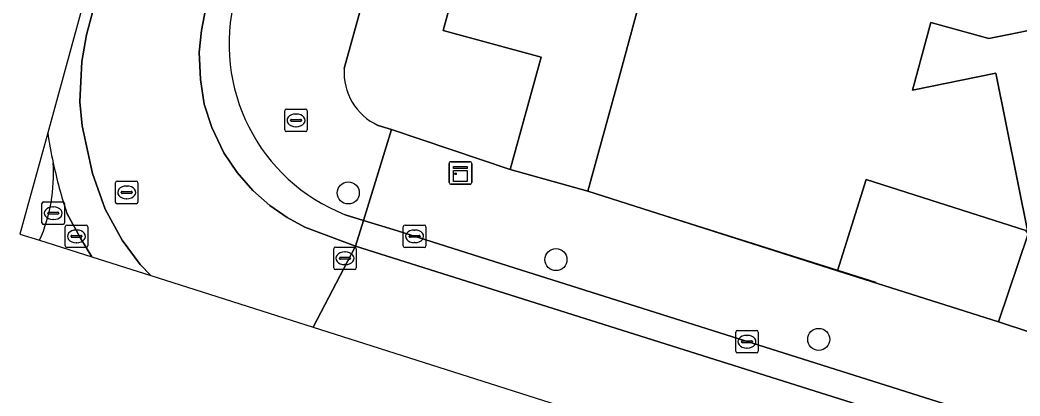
# Model space of a CAD drawing. Extents: x 158086 to 159499, y 382904 to 383981.
# Drawn here: x 158108.64 to 158153.07, y 383151.98 to 383168.66 of the extents above; entities that cross this region are included whole.
import ezdxf

# ---------------------------------------------------------------- set-up
doc = ezdxf.new("R2010")
doc.units = 0
for name, color, linetype in [('IMGEO_Boom', 7, 'Continuous'), ('IMGEO_Brandkraan', 7, 'Continuous'), ('IMGEO_Erf', 7, 'Continuous'), ('IMGEO_Kast', 7, 'Continuous'), ('IMGEO_Kolk', 7, 'Continuous'), ('IMGEO_Muur', 7, 'Continuous'), ('IMGEO_Pand', 7, 'Continuous'), ('IMGEO_Rijbaan_lokaal_gesloten', 7, 'Continuous'), ('IMGEO_Rijbaan_lokaal_open', 7, 'Continuous'), ('IMGEO_Rioolput', 7, 'Continuous'), ('IMGEO_Verkeerseiland_gesloten', 7, 'Continuous'), ('IMGEO_Voetpad_open', 7, 'Continuous')]:
    doc.layers.add(name, color=color, linetype=linetype)

msp = doc.modelspace()

# ---------------------------------------------------------------- linework, layer by layer
at = {"layer": 'IMGEO_Boom'}
for centre in [(158123.222, 383160.991), (158132.451, 383158.033), (158144.126, 383154.492)]:
    msp.add_circle(centre, 0.489, dxfattribs=at)
at = {"layer": 'IMGEO_Brandkraan'}
for p, q in [((158120.401, 383163.784), (158120.401, 383164.636)), ((158120.476, 383164.71), (158121.328, 383164.71)), ((158120.889, 383164.49), (158120.914, 383164.49)), ((158121.402, 383164.636), (158121.402, 383163.784)), ((158120.66, 383164.204), (158120.66, 383164.216)), ((158121.098, 383164.167), (158120.7, 383164.167)), ((158120.703, 383164.253), (158121.101, 383164.253)), ((158121.144, 383164.216), (158121.144, 383164.204)), ((158121.328, 383163.71), (158120.476, 383163.71)), ((158120.912, 383163.93), (158120.887, 383163.93))]:
    msp.add_line(p, q, dxfattribs=at)
for points in [[(158120.401, 383163.784), (158120.401, 383164.636)], [(158120.476, 383164.71), (158121.328, 383164.71)], [(158121.402, 383164.636), (158121.402, 383163.784)], [(158121.328, 383163.71), (158120.476, 383163.71)]]:
    msp.add_lwpolyline(points, dxfattribs=at)
for centre, radius, start, end in [((158120.478, 383164.634), 0.0765, 91.552, 178.448), ((158120.478, 383164.634), 0.0765, 91.552, 178.448), ((158121.326, 383164.634), 0.0765, 1.552, 88.448), ((158121.326, 383164.634), 0.0765, 1.552, 88.448), ((158120.7, 383164.213), 0.0403, 85.8775, 175.7526), ((158120.697, 383164.203), 0.0366, 178.938, 274.7102), ((158121.101, 383164.21), 0.043, 264.8664, 352.4533), ((158121.105, 383164.215), 0.0386, 1.7309, 96.639), ((158120.478, 383163.786), 0.0765, 181.552, 268.448), ((158120.478, 383163.786), 0.0765, 181.552, 268.448), ((158121.326, 383163.786), 0.0765, 271.552, 358.448), ((158121.326, 383163.786), 0.0765, 271.552, 358.448)]:
    msp.add_arc(centre, radius, start, end, dxfattribs=at)
for centre, major_axis, ratio, start_param, end_param in [((158120.888, 383164.21), (-0.387, 0.002), 0.722429, 4.712389, 7.853982), ((158120.913, 383164.21), (-0.39, 0.002), 0.717154, 1.570796, 4.712389)]:
    msp.add_ellipse(centre, major_axis=major_axis, ratio=ratio, start_param=start_param, end_param=end_param, dxfattribs=at)
at = {"layer": 'IMGEO_Erf'}
for points in [[(158145.614, 383203.826), (158143.901, 383197.567), (158146.795, 383196.776), (158146.115, 383194.289), (158144.532, 383188.501), (158141.69, 383189.278), (158141.663, 383189.18), (158140.426, 383189.519), (158139.557, 383186.348), (158140.763, 383186.017), (158140.066, 383183.473), (158142.994, 383182.671), (158141.406, 383176.886), (158138.441, 383177.7), (158137.559, 383174.463), (158136.856, 383171.899), (158136.823, 383171.777), (158136.657, 383171.255), (158135.955, 383168.694), (158135.236, 383166.071), (158133.867, 383161.076), (158144.952, 383157.529), (158146.228, 383161.583), (158153.322, 383159.318)], [(158124.547, 383163.99), (158125.14, 383163.802), (158130.42, 383162.036), (158131.785, 383167.017), (158127.445, 383168.206), (158129.043, 383174.04), (158130.633, 383179.84), (158132.217, 383185.624), (158133.81, 383191.437), (158135.396, 383197.227), (158136.998, 383203.073)], [(158131.469, 383196.918), (158123.046, 383166.519)], [(158153.431, 383159.174), (158151.988, 383166.3), (158148.286, 383165.55), (158149.109, 383168.552), (158151.676, 383167.838), (158154.632, 383168.437)]]:
    msp.add_lwpolyline(points, dxfattribs=at)
msp.add_arc((158125.604, 383166.327), 2.565, 175.7064, 245.6731, dxfattribs=at)
at = {"layer": 'IMGEO_Kast'}
for p, q in [((158127.706, 383161.451), (158127.706, 383162.292)), ((158127.706, 383162.292), (158127.706, 383161.451)), ((158127.781, 383162.376), (158128.622, 383162.376)), ((158128.622, 383162.376), (158127.781, 383162.376)), ((158128.706, 383162.301), (158128.706, 383161.46)), ((158128.706, 383161.46), (158128.706, 383162.301)), ((158128.631, 383161.376), (158127.79, 383161.376)), ((158127.79, 383161.376), (158128.631, 383161.376))]:
    msp.add_line(p, q, dxfattribs=at)
for points in [[(158127.901, 383162.166), (158128.501, 383162.166), (158128.501, 383162.081), (158127.901, 383162.081), (158127.901, 383162.166)], [(158127.901, 383161.991), (158128.501, 383161.991), (158128.501, 383161.502), (158127.901, 383161.502), (158127.901, 383161.991)]]:
    msp.add_lwpolyline(points, dxfattribs=at)
msp.add_circle((158127.985, 383161.84), 0.0377, dxfattribs=at)
for centre, start, end in [((158127.784, 383162.298), 92.4484, 184.2845), ((158127.784, 383162.298), 92.4484, 184.2845), ((158128.628, 383162.298), 2.4484, 94.2845), ((158128.628, 383162.298), 2.4484, 94.2845), ((158127.784, 383161.454), 182.4484, 274.2845), ((158127.784, 383161.454), 182.4484, 274.2845), ((158128.628, 383161.454), 272.4484, 4.2845), ((158128.628, 383161.454), 272.4484, 4.2845)]:
    msp.add_arc(centre, 0.0779, start, end, dxfattribs=at)
at = {"layer": 'IMGEO_Kolk'}
for p, q in [((158109.614, 383159.664), (158109.614, 383160.516)), ((158109.689, 383160.59), (158110.541, 383160.59)), ((158110.615, 383160.516), (158110.615, 383159.664)), ((158109.873, 383160.084), (158109.873, 383160.096)), ((158110.311, 383160.047), (158109.913, 383160.047)), ((158109.916, 383160.133), (158110.314, 383160.133)), ((158110.102, 383160.37), (158110.127, 383160.37)), ((158110.357, 383160.096), (158110.357, 383160.084)), ((158110.541, 383159.59), (158109.689, 383159.59)), ((158110.125, 383159.81), (158110.1, 383159.81)), ((158125.743, 383159.565), (158126.595, 383159.565)), ((158125.668, 383158.639), (158125.668, 383159.491)), ((158125.927, 383159.059), (158125.927, 383159.071)), ((158125.97, 383159.108), (158126.368, 383159.108)), ((158126.156, 383159.345), (158126.181, 383159.345)), ((158126.411, 383159.071), (158126.411, 383159.059)), ((158126.669, 383159.491), (158126.669, 383158.639)), ((158126.365, 383159.022), (158125.967, 383159.022)), ((158126.179, 383158.785), (158126.154, 383158.785)), ((158126.595, 383158.565), (158125.743, 383158.565)), ((158140.435, 383153.962), (158140.435, 383154.814)), ((158140.51, 383154.888), (158141.362, 383154.888)), ((158140.923, 383154.668), (158140.948, 383154.668)), ((158141.436, 383154.814), (158141.436, 383153.962)), ((158140.694, 383154.382), (158140.694, 383154.394)), ((158141.132, 383154.345), (158140.734, 383154.345)), ((158140.737, 383154.431), (158141.135, 383154.431)), ((158141.178, 383154.394), (158141.178, 383154.382)), ((158141.362, 383153.888), (158140.51, 383153.888)), ((158140.946, 383154.108), (158140.921, 383154.108))]:
    msp.add_line(p, q, dxfattribs=at)
for points in [[(158109.614, 383159.664), (158109.614, 383160.516)], [(158109.689, 383160.59), (158110.541, 383160.59)], [(158110.615, 383160.516), (158110.615, 383159.664)], [(158110.541, 383159.59), (158109.689, 383159.59)], [(158125.743, 383159.565), (158126.595, 383159.565)], [(158125.668, 383158.639), (158125.668, 383159.491)], [(158126.669, 383159.491), (158126.669, 383158.639)], [(158126.595, 383158.565), (158125.743, 383158.565)], [(158140.435, 383153.962), (158140.435, 383154.814)], [(158140.51, 383154.888), (158141.362, 383154.888)], [(158141.436, 383154.814), (158141.436, 383153.962)], [(158141.362, 383153.888), (158140.51, 383153.888)]]:
    msp.add_lwpolyline(points, dxfattribs=at)
for centre, radius, start, end in [((158109.691, 383160.514), 0.0765, 91.552, 178.448), ((158109.691, 383160.514), 0.0765, 91.552, 178.448), ((158110.539, 383160.514), 0.0765, 1.552, 88.448), ((158110.539, 383160.514), 0.0765, 1.552, 88.448), ((158109.913, 383160.093), 0.0403, 85.8775, 175.7526), ((158109.91, 383160.083), 0.0366, 178.938, 274.7102), ((158110.314, 383160.09), 0.043, 264.8664, 352.4533), ((158110.318, 383160.095), 0.0386, 1.7309, 96.639), ((158109.691, 383159.666), 0.0765, 181.552, 268.448), ((158109.691, 383159.666), 0.0765, 181.552, 268.448), ((158110.539, 383159.666), 0.0765, 271.552, 358.448), ((158110.539, 383159.666), 0.0765, 271.552, 358.448), ((158125.745, 383159.489), 0.0765, 91.552, 178.448), ((158125.745, 383159.489), 0.0765, 91.552, 178.448), ((158126.593, 383159.489), 0.0765, 1.552, 88.448), ((158126.593, 383159.489), 0.0765, 1.552, 88.448), ((158125.967, 383159.068), 0.0403, 85.8775, 175.7526), ((158126.372, 383159.07), 0.0386, 1.7309, 96.639), ((158125.745, 383158.641), 0.0765, 181.552, 268.448), ((158125.745, 383158.641), 0.0765, 181.552, 268.448), ((158125.964, 383159.058), 0.0366, 178.938, 274.7102), ((158126.368, 383159.065), 0.043, 264.8664, 352.4533), ((158126.593, 383158.641), 0.0765, 271.552, 358.448), ((158126.593, 383158.641), 0.0765, 271.552, 358.448), ((158140.512, 383154.812), 0.0765, 91.552, 178.448), ((158140.512, 383154.812), 0.0765, 91.552, 178.448), ((158141.36, 383154.812), 0.0765, 1.552, 88.448), ((158141.36, 383154.812), 0.0765, 1.552, 88.448), ((158140.734, 383154.391), 0.0403, 85.8775, 175.7526), ((158140.731, 383154.381), 0.0366, 178.938, 274.7102), ((158141.135, 383154.388), 0.043, 264.8664, 352.4533), ((158141.139, 383154.393), 0.0386, 1.7309, 96.639), ((158140.512, 383153.964), 0.0765, 181.552, 268.448), ((158140.512, 383153.964), 0.0765, 181.552, 268.448), ((158141.36, 383153.964), 0.0765, 271.552, 358.448), ((158141.36, 383153.964), 0.0765, 271.552, 358.448)]:
    msp.add_arc(centre, radius, start, end, dxfattribs=at)
for centre, major_axis, ratio, start_param, end_param in [((158110.101, 383160.09), (-0.387, 0.002), 0.722429, 4.712389, 7.853982), ((158110.126, 383160.09), (-0.39, 0.002), 0.717154, 1.570796, 4.712389), ((158126.155, 383159.065), (-0.387, 0.002), 0.722429, 4.712389, 7.853982), ((158126.18, 383159.065), (-0.39, 0.002), 0.717154, 1.570796, 4.712389), ((158140.922, 383154.388), (-0.387, 0.002), 0.722429, 4.712389, 7.853982), ((158140.947, 383154.388), (-0.39, 0.002), 0.717154, 1.570796, 4.712389)]:
    msp.add_ellipse(centre, major_axis=major_axis, ratio=ratio, start_param=start_param, end_param=end_param, dxfattribs=at)
at = {"layer": 'IMGEO_Muur'}
msp.add_lwpolyline([(158133.867, 383161.076), (158146.662, 383157.032)], dxfattribs=at)
at = {"layer": 'IMGEO_Pand'}
for points in [[(158136.856, 383171.899), (158129.043, 383174.04), (158127.445, 383168.206), (158131.785, 383167.017), (158130.42, 383162.036), (158133.867, 383161.076), (158135.236, 383166.071), (158135.955, 383168.694), (158136.657, 383171.255), (158136.823, 383171.777)], [(158155.393, 383164.68), (158155.39, 383164.69), (158154.632, 383168.437), (158151.676, 383167.838), (158149.109, 383168.552), (158148.286, 383165.55), (158151.988, 383166.3), (158153.431, 383159.174), (158156.388, 383159.773)], [(158153.431, 383159.174), (158153.322, 383159.318), (158146.228, 383161.583), (158144.952, 383157.529), (158152.109, 383155.276)]]:
    msp.add_lwpolyline(points, close=True, dxfattribs=at)
at = {"layer": 'IMGEO_Rijbaan_lokaal_gesloten'}
for points in [[(158124.452, 383206.638), (158124.819, 383209.324), (158122.442, 383209.544), (158119.498, 383198.799), (158118.896, 383195.213), (158111.593, 383168.013), (158111.383, 383166.817), (158111.299, 383165.033), (158111.404, 383163.963), (158111.855, 383161.854), (158112.421, 383160.267), (158113.174, 383158.889), (158113.975, 383157.813), (158114.447, 383157.32), (158121.663, 383155.026)], [(158121.663, 383155.026), (158123.545, 383158.624), (158121.299, 383159.472), (158120.511, 383159.893), (158119.732, 383160.433), (158118.989, 383161.105), (158118.281, 383161.896), (158117.694, 383162.772), (158117.166, 383163.887), (158116.819, 383164.93), (158116.651, 383166.022), (158116.603, 383167.245), (158116.699, 383168.192), (158117.038, 383169.988), (158122.934, 383191.435), (158125.143, 383197.468), (158128.824, 383204.89), (158128.837, 383205.106), (158130.117, 383208.788), (158126.371, 383208.986), (158125.437, 383206.357)], [(158128.824, 383204.89), (158125.143, 383197.468), (158122.934, 383191.435), (158117.038, 383169.988), (158116.699, 383168.192), (158116.603, 383167.245), (158116.651, 383166.022), (158116.819, 383164.93), (158117.166, 383163.887), (158117.694, 383162.772), (158118.281, 383161.896), (158118.989, 383161.105), (158119.732, 383160.433), (158120.511, 383159.893), (158121.299, 383159.472), (158123.545, 383158.624), (158123.906, 383159.769), (158123.083, 383160.025)], [(158114.447, 383157.32), (158113.975, 383157.813), (158113.174, 383158.889), (158112.421, 383160.267), (158111.855, 383161.854), (158111.404, 383163.963), (158111.299, 383165.033), (158111.383, 383166.817), (158111.593, 383168.013), (158118.896, 383195.213), (158119.498, 383198.799), (158109.869, 383163.66)], [(158109.51, 383158.89), (158111.824, 383158.154), (158111.319, 383158.98), (158110.714, 383160.098)], [(158110.714, 383160.098), (158111.319, 383158.98), (158111.824, 383158.154), (158114.447, 383157.32)]]:
    msp.add_lwpolyline(points, dxfattribs=at)
for points in [[(158245.445, 383121.671), (158233.202, 383125.294), (158203.27, 383134.722), (158130.311, 383157.752), (158125.403, 383159.303), (158123.906, 383159.769), (158123.545, 383158.624), (158235.952, 383123.218), (158274.356, 383112.076), (158294.047, 383106.593), (158294.412, 383107.708), (158283.564, 383110.711)], [(158288.733, 383102.802), (158294.047, 383106.593), (158274.356, 383112.076), (158235.952, 383123.218), (158123.545, 383158.624), (158121.663, 383155.026), (158260.215, 383110.973), (158260.224, 383110.97), (158283.059, 383104.373), (158288.728, 383102.803)]]:
    msp.add_lwpolyline(points, close=True, dxfattribs=at)
for centre, radius, start, end in [((158126.058, 383167.594), 8.132, 165.2065, 248.5444), ((158131.458, 383166.91), 21.832, 188.561, 192.124), ((158102.757, 383161.845), 7.372, 336.3681, 3.7352), ((158131.497, 383166.901), 21.868, 192.0794, 198.1259), ((158131.497, 383166.901), 21.868, 192.0794, 198.1259)]:
    msp.add_arc(centre, radius, start, end, dxfattribs=at)
at = {"layer": 'IMGEO_Rijbaan_lokaal_open'}
msp.add_lwpolyline([(158153.431, 383159.174), (158152.109, 383155.276), (158154.938, 383154.337)], dxfattribs=at)
at = {"layer": 'IMGEO_Rioolput'}
for p, q in [((158112.879, 383160.588), (158112.879, 383161.44)), ((158112.954, 383161.514), (158113.806, 383161.514)), ((158113.367, 383161.294), (158113.392, 383161.294)), ((158113.88, 383161.44), (158113.88, 383160.588)), ((158113.138, 383161.008), (158113.138, 383161.02)), ((158113.576, 383160.971), (158113.178, 383160.971)), ((158113.181, 383161.057), (158113.579, 383161.057)), ((158113.622, 383161.02), (158113.622, 383161.008)), ((158113.806, 383160.514), (158112.954, 383160.514)), ((158113.39, 383160.734), (158113.365, 383160.734)), ((158110.72, 383159.562), (158111.572, 383159.562)), ((158110.645, 383158.636), (158110.645, 383159.488)), ((158110.904, 383159.056), (158110.904, 383159.068)), ((158110.947, 383159.105), (158111.345, 383159.105)), ((158111.133, 383159.342), (158111.158, 383159.342)), ((158111.388, 383159.068), (158111.388, 383159.056)), ((158111.646, 383159.488), (158111.646, 383158.636)), ((158111.342, 383159.019), (158110.944, 383159.019)), ((158111.156, 383158.782), (158111.131, 383158.782)), ((158111.572, 383158.562), (158110.72, 383158.562)), ((158122.575, 383157.664), (158122.575, 383158.516)), ((158122.65, 383158.59), (158123.502, 383158.59)), ((158123.063, 383158.37), (158123.088, 383158.37)), ((158123.576, 383158.516), (158123.576, 383157.664)), ((158122.834, 383158.084), (158122.834, 383158.096)), ((158123.272, 383158.047), (158122.874, 383158.047)), ((158122.877, 383158.133), (158123.275, 383158.133)), ((158123.086, 383157.81), (158123.061, 383157.81)), ((158123.318, 383158.096), (158123.318, 383158.084)), ((158123.502, 383157.59), (158122.65, 383157.59))]:
    msp.add_line(p, q, dxfattribs=at)
for points in [[(158112.879, 383160.588), (158112.879, 383161.44)], [(158112.954, 383161.514), (158113.806, 383161.514)], [(158113.88, 383161.44), (158113.88, 383160.588)], [(158113.806, 383160.514), (158112.954, 383160.514)], [(158110.72, 383159.562), (158111.572, 383159.562)], [(158110.645, 383158.636), (158110.645, 383159.488)], [(158111.646, 383159.488), (158111.646, 383158.636)], [(158111.572, 383158.562), (158110.72, 383158.562)], [(158122.575, 383157.664), (158122.575, 383158.516)], [(158122.65, 383158.59), (158123.502, 383158.59)], [(158123.576, 383158.516), (158123.576, 383157.664)], [(158123.502, 383157.59), (158122.65, 383157.59)]]:
    msp.add_lwpolyline(points, dxfattribs=at)
for centre, radius, start, end in [((158112.956, 383161.438), 0.0765, 91.552, 178.448), ((158112.956, 383161.438), 0.0765, 91.552, 178.448), ((158113.804, 383161.438), 0.0765, 1.552, 88.448), ((158113.804, 383161.438), 0.0765, 1.552, 88.448), ((158113.178, 383161.017), 0.0403, 85.8775, 175.7526), ((158113.175, 383161.007), 0.0366, 178.938, 274.7102), ((158113.579, 383161.014), 0.043, 264.8664, 352.4533), ((158113.583, 383161.019), 0.0386, 1.7309, 96.639), ((158112.956, 383160.59), 0.0765, 181.552, 268.448), ((158112.956, 383160.59), 0.0765, 181.552, 268.448), ((158113.804, 383160.59), 0.0765, 271.552, 358.448), ((158113.804, 383160.59), 0.0765, 271.552, 358.448), ((158110.722, 383159.486), 0.0765, 91.552, 178.448), ((158110.722, 383159.486), 0.0765, 91.552, 178.448), ((158111.57, 383159.486), 0.0765, 1.552, 88.448), ((158111.57, 383159.486), 0.0765, 1.552, 88.448), ((158110.944, 383159.065), 0.0403, 85.8775, 175.7526), ((158111.349, 383159.067), 0.0386, 1.7309, 96.639), ((158110.722, 383158.638), 0.0765, 181.552, 268.448), ((158110.722, 383158.638), 0.0765, 181.552, 268.448), ((158110.941, 383159.055), 0.0366, 178.938, 274.7102), ((158111.345, 383159.062), 0.043, 264.8664, 352.4533), ((158111.57, 383158.638), 0.0765, 271.552, 358.448), ((158111.57, 383158.638), 0.0765, 271.552, 358.448), ((158122.652, 383158.514), 0.0765, 91.552, 178.448), ((158122.652, 383158.514), 0.0765, 91.552, 178.448), ((158123.5, 383158.514), 0.0765, 1.552, 88.448), ((158123.5, 383158.514), 0.0765, 1.552, 88.448), ((158122.874, 383158.093), 0.0403, 85.8775, 175.7526), ((158122.871, 383158.083), 0.0366, 178.938, 274.7102), ((158123.275, 383158.09), 0.043, 264.8664, 352.4533), ((158123.279, 383158.095), 0.0386, 1.7309, 96.639), ((158122.652, 383157.666), 0.0765, 181.552, 268.448), ((158122.652, 383157.666), 0.0765, 181.552, 268.448), ((158123.5, 383157.666), 0.0765, 271.552, 358.448), ((158123.5, 383157.666), 0.0765, 271.552, 358.448)]:
    msp.add_arc(centre, radius, start, end, dxfattribs=at)
for centre, major_axis, ratio, start_param, end_param in [((158113.366, 383161.014), (-0.387, 0.002), 0.722429, 4.712389, 7.853982), ((158113.391, 383161.014), (-0.39, 0.002), 0.717154, 1.570796, 4.712389), ((158111.132, 383159.062), (-0.387, 0.002), 0.722429, 4.712389, 7.853982), ((158111.157, 383159.062), (-0.39, 0.002), 0.717154, 1.570796, 4.712389), ((158123.062, 383158.09), (-0.387, 0.002), 0.722429, 4.712389, 7.853982), ((158123.087, 383158.09), (-0.39, 0.002), 0.717154, 1.570796, 4.712389)]:
    msp.add_ellipse(centre, major_axis=major_axis, ratio=ratio, start_param=start_param, end_param=end_param, dxfattribs=at)
at = {"layer": 'IMGEO_Verkeerseiland_gesloten'}
msp.add_lwpolyline([(158109.869, 383163.66), (158108.638, 383159.167), (158109.51, 383158.89)], dxfattribs=at)
for centre, radius, start, end in [((158131.458, 383166.91), 21.832, 188.561, 192.124), ((158102.757, 383161.845), 7.372, 336.3681, 3.7352)]:
    msp.add_arc(centre, radius, start, end, dxfattribs=at)
at = {"layer": 'IMGEO_Voetpad_open'}
for points in [[(158123.046, 383166.519), (158131.469, 383196.918)], [(158123.083, 383160.025), (158123.906, 383159.769), (158125.14, 383163.802), (158124.547, 383163.99)], [(158282.349, 383115.44), (158275.706, 383117.342), (158275.221, 383115.657), (158268.428, 383117.61), (158268.93, 383119.281), (158262.253, 383121.192), (158240.948, 383127.491), (158217.278, 383134.734), (158186.594, 383144.316), (158157.8, 383153.402), (158157.095, 383153.625), (158154.938, 383154.337), (158152.109, 383155.276), (158144.952, 383157.529), (158133.867, 383161.076), (158130.42, 383162.036), (158125.14, 383163.802), (158123.906, 383159.769), (158125.403, 383159.303), (158130.311, 383157.752), (158203.27, 383134.722), (158233.202, 383125.294), (158245.445, 383121.671), (158283.564, 383110.711)]]:
    msp.add_lwpolyline(points, dxfattribs=at)
for centre, radius, start, end in [((158126.058, 383167.594), 8.132, 165.2065, 248.5444), ((158125.604, 383166.327), 2.565, 175.7064, 245.6731)]:
    msp.add_arc(centre, radius, start, end, dxfattribs=at)

doc.saveas('drawing.dxf')
